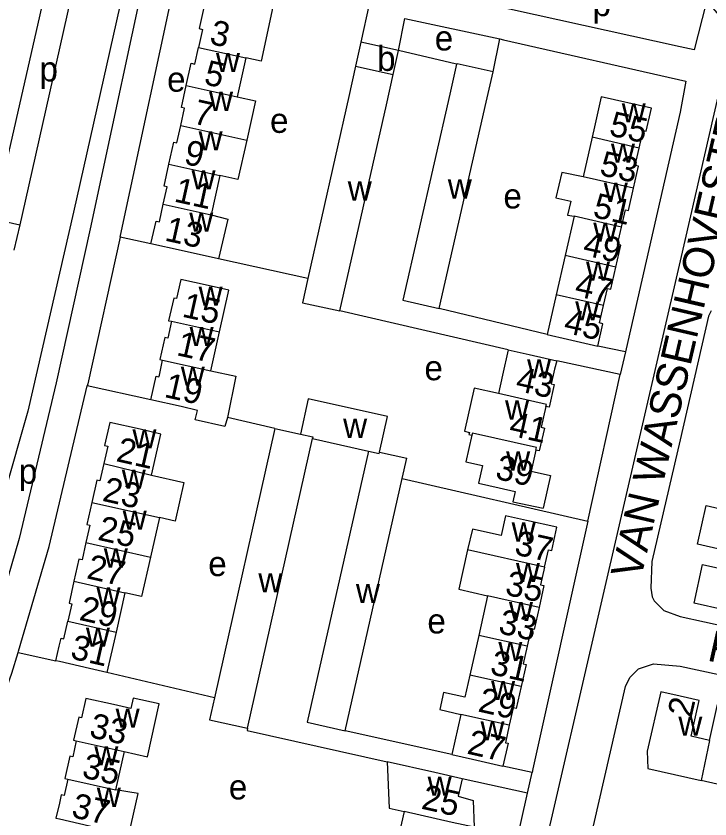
# Model space of a CAD drawing. Extents: x 161141 to 163125, y 381621 to 383200.
# Drawn here: x 162493 to 162604.8, y 382678.5 to 382807.8 of the extents above; entities that cross this region are included whole.
import ezdxf

# ---------------------------------------------------------------- set-up
doc = ezdxf.new("R2010")
doc.units = 0
for name, color, linetype in [('BLT_Basislijn', 7, 'Continuous'), ('BLT_Bebouwing', 7, 'Continuous'), ('BLT_Centroide', 7, 'Continuous'), ('BLT_Huisnummer', 7, 'Continuous'), ('BLT_Huisnummer_ tussenligend', 7, 'Continuous'), ('BLT_Onderverdeling_panden', 7, 'Continuous'), ('BLT_Straatnaam', 7, 'Continuous')]:
    doc.layers.add(name, color=color, linetype=linetype)

msp = doc.modelspace()

# ---------------------------------------------------------------- linework, layer by layer
at = {"layer": 'BLT_Basislijn'}
for p, q in [((162569.87, 382798.81), (162570.98, 382804.11)), ((162563.99, 382800.05), (162554.65, 382802.25)), ((162493.63, 382774.2), (162492.69, 382770.11)), ((162514.76, 382771.11), (162509.8, 382772.18)), ((162540.03, 382765.54), (162525.64, 382768.7)), ((162578.58, 382756.51), (162561.18, 382760.7)), ((162572.33, 382754.07), (162545.19, 382760.31)), ((162604.61, 382759.48), (162600, 382739.56)), ((162605.03, 382760.31), (162604.61, 382759.48)), ((162591.21, 382753.71), (162586.76, 382754.64)), ((162591.21, 382753.71), (162590.38, 382750.1)), ((162590.38, 382750.1), (162580.13, 382752.3)), ((162585.14, 382726.48), (162590.38, 382750.1)), ((162514.76, 382746), (162504.5, 382748.24)), ((162534.71, 382741.41), (162527.09, 382743.14)), ((162600, 382739.56), (162595.47, 382719.98)), ((162555.23, 382733.32), (162585.14, 382726.48)), ((162595.47, 382719.98), (162595.31, 382715.7)), ((162595.31, 382715.7), (162595.52, 382714.28)), ((162595.52, 382714.28), (162595.84, 382713.64)), ((162595.84, 382713.64), (162597.37, 382712.1)), ((162597.37, 382712.1), (162600, 382711.11)), ((162600, 382711.11), (162687.65, 382692.2)), ((162493.36, 382705.35), (162499.45, 382704)), ((162524.99, 382698.05), (162507.66, 382702.13)), ((162563.25, 382688.88), (162546.05, 382692.73)), ((162576.16, 382686.03), (162571.47, 382687.04)), ((162575.4, 382682.67), (162576.16, 382686.03)), ((162575.4, 382682.67), (162564.89, 382684.99))]:
    msp.add_line(p, q, dxfattribs=at)
for points in [[(162504.57, 382822.96), (162500.47, 382823.9), (162489.36, 382775.14), (162493.63, 382774.2)], [(162504.57, 382822.96), (162494.5, 382777.99), (162493.63, 382774.2)], [(162512.41, 382821.39), (162502.3, 382776.22), (162494.93, 382744.16), (162487.25, 382717.44), (162479.69, 382697.27), (162477.25, 382692.59), (162474.12, 382688.85), (162472.35, 382686.35), (162472.16, 382685.92)], [(162512.41, 382821.39), (162515.13, 382820.8), (162504.98, 382773.52), (162499.48, 382748.74)], [(162604.19, 382809.93), (162602.28, 382802.35), (162600, 382802.86), (162564.73, 382810.66), (162564.57, 382811.05), (162566.13, 382818.85)], [(162509.8, 382772.18), (162509.86, 382772.46), (162519.36, 382816.72), (162526.14, 382815.19)], [(162535.2, 382813.09), (162549.9, 382809.72), (162548.57, 382803.59)], [(162604.19, 382809.93), (162604.89, 382809.5), (162607.3, 382806.73), (162607.6, 382806.13), (162607.87, 382802.5), (162600, 382768.41), (162564.65, 382615.3), (162562.53, 382606.53), (162561.3, 382603.97), (162560.62, 382603.25), (162558.29, 382601.71), (162555.26, 382601.59), (162461.07, 382629.85)], [(162554.65, 382802.25), (162555.65, 382807.4), (162570.98, 382804.11)], [(162570.98, 382804.11), (162571.55, 382803.98), (162600.96, 382797.33)], [(162600.96, 382797.33), (162600, 382792.35), (162591.33, 382754.22), (162591.21, 382753.71)], [(162509.8, 382772.18), (162504.58, 382748.59), (162504.5, 382748.24)], [(162499.48, 382748.74), (162493.51, 382723.67), (162488.63, 382706.99), (162488.58, 382706.81)], [(162493.36, 382705.35), (162493.42, 382705.55), (162498.34, 382722.39), (162504.5, 382748.24)], [(162585.14, 382726.48), (162576.29, 382686.57), (162576.16, 382686.03)], [(162500.5, 382625.54), (162468.78, 382634.87), (162468.78, 382635.43), (162473.43, 382649.5), (162487.33, 382687.95), (162492.32, 382701.98), (162493.36, 382705.35)], [(162600, 382703.1), (162639.67, 382694.6), (162642.54, 382693.4), (162643.98, 382691.64), (162644.5, 382689.46), (162644.53, 382687.87), (162624.15, 382596.79), (162622.46, 382591.01), (162620.96, 382589.22), (162619.27, 382588.33), (162616.46, 382588.12), (162600, 382591.48), (162596.5, 382592.19), (162574.32, 382596.41), (162572.09, 382597.45), (162569.86, 382600.06), (162569.35, 382602.19), (162569.36, 382603.92), (162571.81, 382615.46), (162591.22, 382699.87), (162591.92, 382701.3), (162593.29, 382702.69), (162595.74, 382703.52), (162600, 382703.1)], [(162530.33, 382693.13), (162530.24, 382692.75), (162552.8, 382687.72)], [(162530.7, 382616.64), (162531.27, 382616.47), (162554.66, 382609.46), (162558.27, 382608.57), (162558.91, 382608.78), (162575.4, 382682.67)]]:
    msp.add_lwpolyline(points, dxfattribs=at)
at = {"layer": 'BLT_Bebouwing'}
for p, q in [((162535.2, 382813.09), (162532.49, 382800.51)), ((162548.57, 382803.59), (162547.71, 382799.71)), ((162554.65, 382802.25), (162548.57, 382803.59)), ((162553.79, 382798.37), (162554.65, 382802.25)), ((162530.03, 382801.07), (162528.65, 382794.81)), ((162564.11, 382800.12), (162563.99, 382800.05)), ((162569.87, 382798.81), (162564.11, 382800.12)), ((162585.82, 382788.28), (162584.37, 382781.92)), ((162525.85, 382782.14), (162524.45, 382775.79)), ((162582.92, 382775.56), (162581.48, 382769.23)), ((162581.48, 382769.23), (162580.04, 382762.91)), ((162580.04, 382762.91), (162578.58, 382756.51)), ((162524.42, 382750.67), (162525.8, 382756.93)), ((162534.71, 382741.41), (162524.99, 382698.05)), ((162534.71, 382741.41), (162538.83, 382740.49)), ((162530.33, 382693.13), (162540.78, 382739.76)), ((162540.78, 382739.76), (162549.82, 382737.75)), ((162551.59, 382737.58), (162555.98, 382736.6)), ((162555.23, 382733.32), (162555.98, 382736.6)), ((162546.05, 382692.73), (162555.23, 382733.32)), ((162516.11, 382727.05), (162514.67, 382720.68)), ((162510.57, 382714.95), (162509.13, 382708.6)), ((162568.98, 382714.44), (162567.56, 382708.08)), ((162509.13, 382708.6), (162507.66, 382702.13)), ((162567.56, 382708.08), (162566.12, 382701.69)), ((162564.7, 382695.34), (162563.25, 382688.88)), ((162510.42, 382689.37), (162509.04, 382683.21)), ((162612.62, 382682.63), (162603.4, 382684.71)), ((162555.53, 382679.72), (162553.87, 382672.39))]:
    msp.add_line(p, q, dxfattribs=at)
for points in [[(162524.85, 382809.32), (162523.4, 382809.65), (162522.52, 382805.78), (162523.07, 382805.66), (162522.43, 382802.76)], [(162520.45, 382796.63), (162521.24, 382800.2), (162521.83, 382800.07), (162522.43, 382802.76)], [(162532.49, 382800.51), (162530.03, 382801.07)], [(162547.71, 382799.71), (162546.62, 382794.84), (162540.03, 382765.54)], [(162563.99, 382800.05), (162562.89, 382795.23), (162555.33, 382762.03), (162561.18, 382760.7)], [(162545.19, 382760.31), (162552.69, 382793.49), (162553.79, 382798.37)], [(162561.18, 382760.7), (162568.76, 382793.93), (162569.87, 382798.81)], [(162519.56, 382790.16), (162520.18, 382792.95), (162519.66, 382793.06), (162520.45, 382796.63)], [(162528.65, 382794.81), (162531.59, 382794.14), (162530.19, 382787.79)], [(162593.4, 382786.55), (162594.04, 382789.36), (162594.53, 382789.24), (162595.38, 382792.97), (162587.31, 382794.81), (162586.2, 382789.94), (162585.82, 382788.28)], [(162517.65, 382783.95), (162518.43, 382787.48), (162518.95, 382787.37), (162519.56, 382790.16)], [(162530.19, 382787.79), (162528.77, 382781.47), (162525.85, 382782.14)], [(162592.5, 382780.06), (162593.31, 382783.63), (162592.77, 382783.76), (162593.4, 382786.55)], [(162516.73, 382777.5), (162517.35, 382780.32), (162516.87, 382780.42), (162517.65, 382783.95)], [(162584.37, 382781.92), (162580.93, 382782.59), (162580.01, 382778.53), (162582.4, 382777.99), (162581.88, 382775.72), (162582.92, 382775.56)], [(162590.57, 382773.81), (162591.21, 382776.6), (162591.68, 382776.49), (162592.5, 382780.06)], [(162514.76, 382771.11), (162515.58, 382774.8), (162516.11, 382774.68), (162516.73, 382777.5)], [(162524.45, 382775.79), (162527.12, 382775.12), (162525.64, 382768.7)], [(162589.64, 382767.37), (162590.44, 382770.91), (162589.94, 382771.03), (162590.57, 382773.81)], [(162525.64, 382768.7), (162519.64, 382770.03), (162514.76, 382771.11)], [(162587.69, 382761.17), (162588.32, 382763.95), (162588.83, 382763.84), (162589.64, 382767.37)], [(162525.8, 382756.93), (162527.29, 382763.68), (162524, 382764.41), (162519.57, 382765.39), (162518.88, 382762.3), (162518.42, 382762.4), (162517.61, 382758.74), (162518.06, 382758.65)], [(162540.03, 382765.54), (162539.16, 382761.65), (162545.19, 382760.31)], [(162586.76, 382754.64), (162587.58, 382758.26), (162587.05, 382758.38), (162587.69, 382761.17)], [(162518.06, 382758.65), (162517.46, 382755.95), (162517, 382756.05), (162516.21, 382752.48), (162516.63, 382752.39)], [(162578.58, 382756.51), (162581.88, 382755.76), (162586.76, 382754.64)], [(162572.33, 382754.07), (162571.4, 382750), (162570.74, 382747)], [(162572.33, 382754.07), (162575.67, 382753.31), (162580.13, 382752.3)], [(162514.76, 382746), (162515.61, 382749.82), (162516.04, 382749.73), (162516.11, 382750), (162516.63, 382752.39)], [(162580.13, 382752.3), (162579.79, 382750.92), (162579.57, 382750), (162579.22, 382748.57), (162579.74, 382748.46), (162578.93, 382744.84), (162578.4, 382744.96)], [(162524.42, 382750.67), (162528.44, 382749.82), (162527.09, 382743.14)], [(162570.74, 382747), (162566.83, 382747.88), (162565.28, 382740.94), (162566.06, 382740.76)], [(162527.09, 382743.14), (162526.67, 382741.71), (162521.9, 382742.79), (162522.27, 382744.29), (162519.64, 382744.91), (162514.76, 382746)], [(162551.59, 382737.58), (162552.87, 382743.3), (162540.09, 382746.15), (162538.83, 382740.49)], [(162578.4, 382744.96), (162577.64, 382741.58), (162578.15, 382741.46), (162577.33, 382737.8), (162576.77, 382737.92)], [(162514.87, 382733.87), (162516.37, 382740.5), (162513.01, 382741.26), (162508.14, 382742.37), (162507.3, 382738.68), (162507.8, 382738.57), (162507.16, 382735.76)], [(162566.47, 382740.34), (162565.49, 382736.05), (162568.15, 382735.45), (162567.51, 382732.61)], [(162566.06, 382740.76), (162565.99, 382740.45), (162566.47, 382740.34)], [(162549.82, 382737.75), (162539.95, 382694.11), (162546.05, 382692.73)], [(162576.77, 382737.92), (162576.01, 382734.53), (162579.11, 382733.84), (162577.94, 382728.58)], [(162507.16, 382735.76), (162506.52, 382732.94), (162506.06, 382733.05), (162505.25, 382729.5)], [(162514.87, 382733.87), (162520.08, 382732.69), (162518.66, 382726.47), (162516.11, 382727.05)], [(162567.51, 382732.61), (162570.84, 382731.82), (162573.44, 382731.23), (162573.07, 382729.58), (162577.94, 382728.58)], [(162505.25, 382729.5), (162504.45, 382725.96), (162504.93, 382725.85), (162504.29, 382723.04)], [(162610.06, 382721.13), (162602.84, 382722.75), (162604.23, 382728.97), (162609.99, 382727.67), (162610.66, 382730.64)], [(162578.17, 382719.05), (162578.8, 382721.87), (162579.34, 382721.75), (162580.17, 382725.48), (162575.29, 382726.57), (162571.87, 382727.34), (162571.19, 382724.18), (162566.54, 382725.16), (162565.76, 382721.83)], [(162504.29, 382723.04), (162503.65, 382720.23), (162503.16, 382720.34), (162502.36, 382716.81)], [(162565.76, 382721.83), (162564.34, 382715.5), (162568.98, 382714.44)], [(162514.67, 382720.68), (162513.23, 382714.34), (162510.57, 382714.95)], [(162616.27, 382719.73), (162621.71, 382718.58), (162620.51, 382713.2), (162612.74, 382714.94), (162611.86, 382711.12), (162602.25, 382713.27), (162603.64, 382719.48), (162609.39, 382718.18), (162610.06, 382721.13)], [(162578.17, 382719.05), (162577.54, 382716.23), (162578.07, 382716.11), (162577.28, 382712.58)], [(162502.36, 382716.81), (162501.56, 382713.29), (162502.02, 382713.18), (162501.38, 382710.36)], [(162577.28, 382712.58), (162576.49, 382709.05), (162575.99, 382709.17), (162575.35, 382706.33)], [(162499.45, 382704), (162499.98, 382706.32), (162500.31, 382707.63), (162500.74, 382707.53), (162501.38, 382710.36)], [(162575.35, 382706.33), (162574.72, 382703.5), (162575.19, 382703.4), (162574.4, 382699.84)], [(162507.66, 382702.13), (162504.88, 382702.76), (162500, 382703.87), (162499.45, 382704)], [(162566.12, 382701.69), (162565.33, 382698.15), (162561.9, 382698.9), (162561.29, 382696.13), (162564.7, 382695.34)], [(162574.4, 382699.84), (162573.6, 382696.29), (162573.11, 382696.4), (162572.48, 382693.6)], [(162604.76, 382691.18), (162601.79, 382691.85), (162603.09, 382697.61), (162600, 382698.3), (162596.88, 382699), (162594.7, 382689.43), (162594.8, 382686.64), (162603.4, 382684.71)], [(162511.9, 382697.99), (162511.52, 382696.3), (162508.74, 382696.93), (162504.27, 382697.93), (162503.56, 382694.83), (162503.14, 382694.92), (162502.3, 382691.2), (162502.73, 382691.1)], [(162510.42, 382689.37), (162514.18, 382688.52), (162516.1, 382697.06), (162511.9, 382697.99)], [(162524.99, 382698.05), (162524.2, 382694.5), (162530.33, 382693.13)], [(162604.76, 382691.18), (162606.05, 382696.94), (162612.27, 382695.54), (162610.97, 382689.79), (162613.94, 382689.12)], [(162572.48, 382693.6), (162571.86, 382690.8), (162572.29, 382690.71), (162571.47, 382687.04)], [(162502.73, 382691.1), (162502.15, 382688.53), (162501.69, 382688.63), (162500.88, 382685.05), (162501.35, 382684.94)], [(162563.25, 382688.88), (162566.59, 382688.13), (162571.47, 382687.04)], [(162564.89, 382684.99), (162560.47, 382685.99), (162552.8, 382687.72)], [(162552.8, 382687.72), (162553.12, 382680.26), (162555.53, 382679.72)], [(162501.35, 382684.94), (162500.75, 382682.28), (162500.28, 382682.39), (162500, 382681.09), (162499.45, 382678.66), (162500, 382678.53), (162504.88, 382677.43), (162511.2, 382675.99), (162512.7, 382682.6), (162509.04, 382683.21)], [(162564.89, 382684.99), (162564.26, 382682.19), (162566.69, 382681.49), (162566.83, 382677.19), (162563.31, 382677.98)]]:
    msp.add_lwpolyline(points, dxfattribs=at)
at = {"layer": 'BLT_Onderverdeling_panden'}
for p, q in [((162522.43, 382802.76), (162530.03, 382801.07)), ((162547.71, 382799.71), (162553.79, 382798.37)), ((162520.45, 382796.63), (162528.65, 382794.81)), ((162519.56, 382790.16), (162530.19, 382787.79)), ((162593.4, 382786.55), (162585.82, 382788.28)), ((162517.65, 382783.95), (162525.85, 382782.14)), ((162592.5, 382780.06), (162584.37, 382781.92)), ((162516.73, 382777.5), (162524.45, 382775.79)), ((162590.57, 382773.81), (162582.92, 382775.56)), ((162589.64, 382767.37), (162581.48, 382769.23)), ((162587.69, 382761.17), (162580.04, 382762.91)), ((162518.06, 382758.65), (162525.8, 382756.93)), ((162516.63, 382752.39), (162524.42, 382750.67)), ((162507.16, 382735.76), (162514.87, 382733.87)), ((162505.25, 382729.5), (162516.11, 382727.05)), ((162504.29, 382723.04), (162514.67, 382720.68)), ((162578.17, 382719.05), (162565.76, 382721.83)), ((162502.36, 382716.81), (162510.57, 382714.95)), ((162577.28, 382712.58), (162568.98, 382714.44)), ((162501.38, 382710.36), (162509.13, 382708.6)), ((162575.35, 382706.33), (162567.56, 382708.08)), ((162574.4, 382699.84), (162566.12, 382701.69)), ((162572.48, 382693.6), (162564.7, 382695.34)), ((162502.73, 382691.1), (162510.42, 382689.37)), ((162604.76, 382691.18), (162603.4, 382684.71)), ((162501.35, 382684.94), (162509.04, 382683.21)), ((162563.31, 382677.98), (162555.53, 382679.72))]:
    msp.add_line(p, q, dxfattribs=at)
for points in [[(162578.4, 382744.96), (162578.46, 382745.24), (162570.74, 382747)], [(162538.83, 382740.49), (162540.85, 382740.03), (162540.78, 382739.76)], [(162576.77, 382737.92), (162576.86, 382738.31), (162566.54, 382740.65), (162566.47, 382740.34)], [(162549.82, 382737.75), (162551.54, 382737.36), (162551.59, 382737.58)]]:
    msp.add_lwpolyline(points, dxfattribs=at)

# ---------------------------------------------------------------- texts
at = {"layer": 'BLT_Centroide'}
for s, p in [('p', (162585.91, 382807.79)), ('e', (162560.48, 382802.26)), ('b', (162551.19, 382798.97)), ('w', (162525.23, 382798.78)), ('p', (162496.8, 382797.27)), ('e', (162517.36, 382795.62)), ('w', (162524.12, 382792.53)), ('w', (162590.61, 382790.69)), ('e', (162533.94, 382788.99)), ('w', (162522.44, 382786.16)), ('w', (162588.87, 382784.19)), ('w', (162521.3, 382779.88)), ('w', (162546.47, 382778.09)), ('w', (162562.59, 382778.42)), ('e', (162571.54, 382776.82)), ('w', (162587.72, 382777.88)), ('w', (162520.93, 382773.09)), ('w', (162586.02, 382771.47)), ('w', (162584.85, 382765.19)), ('w', (162522.44, 382761.16)), ('w', (162583.12, 382758.78)), ('w', (162520.99, 382754.66)), ('e', (162558.82, 382749.16)), ('w', (162575.36, 382749.47)), ('w', (162519.57, 382748.28)), ('w', (162571.81, 382742.84)), ('w', (162545.72, 382739.88)), ('w', (162511.78, 382738.19)), ('w', (162571.99, 382734.62)), ('p', (162493.46, 382732.51)), ('w', (162510.06, 382731.69)), ('w', (162510.21, 382725.09)), ('w', (162572.87, 382723.19)), ('w', (162507.17, 382719)), ('e', (162523.99, 382717.63)), ('w', (162573.56, 382716.69)), ('w', (162532.06, 382715.02)), ('w', (162505.98, 382712.72)), ('w', (162547.78, 382713.28)), ('w', (162572.44, 382710.38)), ('e', (162559.29, 382708.39)), ('w', (162504.28, 382706.25)), ('w', (162570.73, 382703.97)), ('w', (162569.56, 382697.66)), ('w', (162509.07, 382693.22)), ('w', (162599.73, 382691.94)), ('w', (162567.85, 382691.19)), ('w', (162505.64, 382687.16)), ('e', (162527.31, 382681.67)), ('w', (162559.34, 382682.25)), ('w', (162506.04, 382680.47))]:
    msp.add_text(s, height=4, dxfattribs=at).set_placement(p)
at = {"layer": 'BLT_Huisnummer'}
for s, rotation, p in [('3', 347.5326, (162524.04, 382803.35)), ('7', 347.5249, (162521.38, 382790.53)), ('55', 347.1588, (162588.42, 382788.62)), ('13', 347.5259, (162516.82, 382771.68)), ('49', 347.1681, (162584.17, 382769.36)), ('15', 347.5182, (162519.62, 382759.42)), ('45', 347.1617, (162581.09, 382756.88)), ('43', 347.3427, (162573.34, 382747.53)), ('19', 347.4091, (162516.74, 382746.49)), ('21', 347.2009, (162508.99, 382736.16)), ('39', 347.3481, (162570.07, 382733.33)), ('25', 347.2012, (162506.03, 382723.5)), ('37', 347.3791, (162573.16, 382721.15)), ('31', 347.1754, (162501.62, 382704.39)), ('31', 347.3766, (162569.24, 382701.88)), ('2', 77.309, (162601.84, 382694.69)), ('33', 347.3097, (162504.66, 382691.74)), ('27', 347.256, (162565.52, 382689.07)), ('25', 347.256, (162558.16, 382680.21)), ('37', 347.2338, (162501.79, 382678.86))]:
    msp.add_text(s, height=4, rotation=rotation, dxfattribs=at).set_placement(p)
at = {"layer": 'BLT_Huisnummer_ tussenligend'}
for s, rotation, p in [('5', 347.5326, (162523.15, 382796.85)), ('9', 347.5249, (162519.92, 382784.03)), ('53', 347.1604, (162586.87, 382782.24)), ('11', 347.5239, (162518.34, 382777.96)), ('51', 347.1681, (162585.8, 382775.46)), ('47', 347.1617, (162582.85, 382762.79)), ('17', 347.5182, (162518.73, 382753.22)), ('41', 347.3481, (162572.28, 382740.32)), ('23', 347.2009, (162506.78, 382729.77)), ('27', 347.2012, (162504.25, 382717.3)), ('35', 347.3718, (162571.65, 382714.67)), ('29', 347.2053, (162503.05, 382710.6)), ('33', 347.3766, (162570.57, 382708.47)), ('29', 347.256, (162567.3, 382695.86)), ('35', 347.3097, (162503.48, 382685.24))]:
    msp.add_text(s, height=4, rotation=rotation, dxfattribs=at).set_placement(p)
at = {"layer": 'BLT_Straatnaam'}
for s, rotation, p in [('VAN WASSENHOVESTRAAT', 76.9235, (162593.67, 382716.95)), ('PIETER AERTSENSTRAAT', 347.3909, (162604.21, 382704.07))]:
    msp.add_text(s, height=5, rotation=rotation, dxfattribs=at).set_placement(p)

doc.saveas('drawing.dxf')
